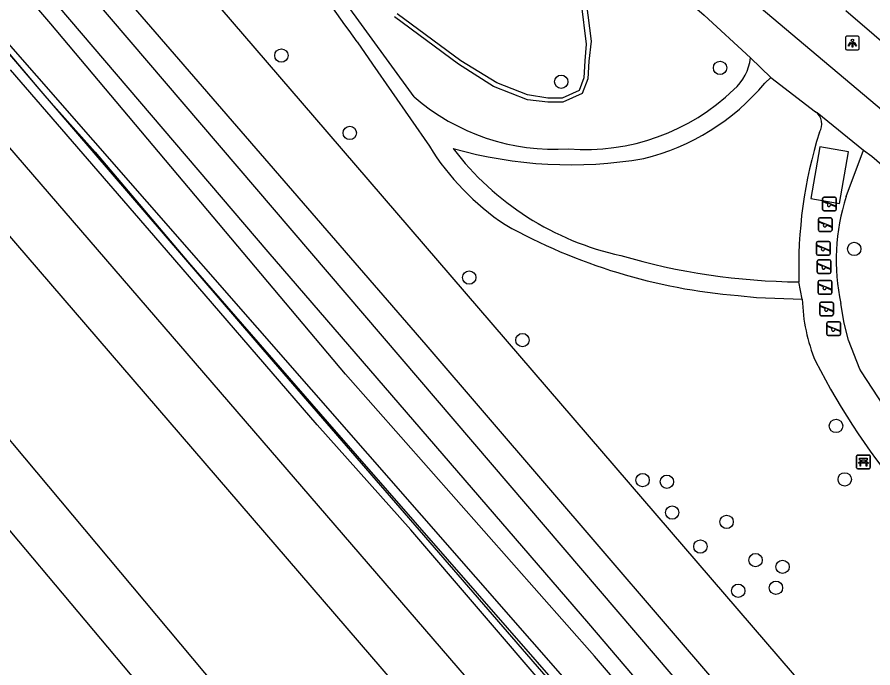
# Model space of a CAD drawing. Extents: x 159280 to 160375, y 384531 to 385872.
# Drawn here: x 159655 to 159717.7, y 384796.9 to 384844.6 of the extents above; entities that cross this region are included whole.
import ezdxf

# ---------------------------------------------------------------- set-up
doc = ezdxf.new("R2010")
doc.units = 0
for name, color, linetype in [('IMGEO_Bank', 7, 'Continuous'), ('IMGEO_Boom', 7, 'Continuous'), ('IMGEO_Fietspad_open', 7, 'Continuous'), ('IMGEO_Geluidsscherm', 7, 'Continuous'), ('IMGEO_Grasland_overig', 7, 'Continuous'), ('IMGEO_Haag', 7, 'Continuous'), ('IMGEO_Hek', 7, 'Continuous'), ('IMGEO_Lichtpunt', 7, 'Continuous'), ('IMGEO_Speelvoorziening', 7, 'Continuous'), ('IMGEO_Spoor', 7, 'Continuous'), ('IMGEO_Spoorbaan_halfverhard', 7, 'Continuous'), ('IMGEO_Struiken', 7, 'Continuous'), ('IMGEO_Voetpad_halfverhard', 7, 'Continuous')]:
    doc.layers.add(name, color=color, linetype=linetype)

msp = doc.modelspace()

# ---------------------------------------------------------------- linework, layer by layer
at = {"layer": 'IMGEO_Bank'}
for p, q in [((159716.481, 384811.567), (159716.481, 384812.408)), ((159716.481, 384812.408), (159716.481, 384811.567)), ((159716.556, 384812.492), (159717.397, 384812.492)), ((159717.397, 384812.492), (159716.556, 384812.492)), ((159717.481, 384812.417), (159717.481, 384811.576)), ((159717.481, 384811.576), (159717.481, 384812.417)), ((159717.178, 384811.89), (159716.785, 384811.89)), ((159716.79, 384811.998), (159716.79, 384812.104)), ((159716.834, 384812.104), (159716.834, 384811.998)), ((159717.122, 384812.11), (159716.84, 384812.11)), ((159716.84, 384811.992), (159717.122, 384811.992)), ((159717.128, 384811.998), (159717.128, 384812.104)), ((159717.172, 384812.104), (159717.172, 384811.998)), ((159717.406, 384811.492), (159716.565, 384811.492)), ((159716.565, 384811.492), (159717.406, 384811.492))]:
    msp.add_line(p, q, dxfattribs=at)
for points in [[(159716.728, 384811.89), (159716.586, 384811.89), (159716.698, 384811.992), (159716.784, 384811.992)], [(159716.784, 384812.11), (159716.698, 384812.11), (159716.698, 384812.271), (159717.261, 384812.271), (159717.261, 384812.11), (159717.178, 384812.11)], [(159716.778, 384811.883), (159716.778, 384811.676), (159716.735, 384811.676), (159716.735, 384811.883)], [(159717.178, 384811.992), (159717.261, 384811.992), (159717.373, 384811.89), (159717.234, 384811.89)], [(159717.228, 384811.883), (159717.228, 384811.676), (159717.184, 384811.676), (159717.184, 384811.883)]]:
    msp.add_lwpolyline(points, dxfattribs=at)
for centre, radius, start, end in [((159716.559, 384812.414), 0.0779, 92.4484, 184.28452), ((159716.559, 384812.414), 0.0779, 92.4484, 184.28452), ((159717.403, 384812.414), 0.0779, 2.4484, 94.28452), ((159717.403, 384812.414), 0.0779, 2.4484, 94.28452), ((159716.728, 384811.883), 0.00671, 2.89567, 87.10433), ((159716.785, 384811.883), 0.00671, 92.89567, 177.10433), ((159716.783, 384812.103), 0.00671, 2.89567, 87.10433), ((159716.783, 384811.999), 0.00671, 272.89567, 357.10433), ((159716.84, 384812.103), 0.00671, 92.89567, 177.10433), ((159716.84, 384811.999), 0.00671, 182.89567, 267.10433), ((159717.122, 384812.103), 0.00671, 2.89567, 87.10433), ((159717.122, 384811.999), 0.00671, 272.89567, 357.10433), ((159717.179, 384812.103), 0.00671, 92.89567, 177.10433), ((159717.179, 384811.999), 0.00671, 182.89567, 267.10433), ((159717.177, 384811.883), 0.00671, 2.89567, 87.10433), ((159717.234, 384811.883), 0.00671, 92.89567, 177.10433), ((159716.559, 384811.57), 0.0779, 182.4484, 274.28452), ((159716.559, 384811.57), 0.0779, 182.4484, 274.28452), ((159717.403, 384811.57), 0.0779, 272.4484, 4.28452), ((159717.403, 384811.57), 0.0779, 272.4484, 4.28452)]:
    msp.add_arc(centre, radius, start, end, dxfattribs=at)
at = {"layer": 'IMGEO_Boom'}
for centre in [(159674.378, 384841.745), (159706.485, 384840.844), (159694.861, 384839.83), (159679.387, 384836.078), (159716.311, 384827.584), (159688.13, 384825.492), (159692.022, 384820.911), (159714.974, 384814.622), (159700.821, 384810.659), (159715.61, 384810.713), (159702.597, 384810.539), (159702.981, 384808.279), (159706.969, 384807.596), (159705.046, 384805.791), (159709.083, 384804.796), (159711.061, 384804.306), (159707.819, 384802.556), (159710.579, 384802.775)]:
    msp.add_circle(centre, 0.489, dxfattribs=at)
at = {"layer": 'IMGEO_Fietspad_open'}
msp.add_lwpolyline([(159715.695, 384845.035), (159722.087, 384839.557), (159730.973, 384831.952), (159742.438, 384821.942), (159755.145, 384811.108), (159768.92, 384799.391), (159783.746, 384786.801)], dxfattribs=at)
at = {"layer": 'IMGEO_Geluidsscherm'}
msp.add_lwpolyline([(159643.868, 384854.242), (159656.911, 384838.978), (159660.736, 384834.674), (159667.58, 384826.599), (159677.722, 384814.913), (159708.296, 384779.925)], dxfattribs=at)
at = {"layer": 'IMGEO_Grasland_overig'}
for points in [[(159708.721, 384780.592), (159628.44, 384872.285)], [(159628.44, 384872.285), (159646.645, 384851.13), (159656.628, 384839.321), (159673.785, 384819.333), (159706.612, 384781.398)]]:
    msp.add_lwpolyline(points, dxfattribs=at)
at = {"layer": 'IMGEO_Haag'}
for points in [[(159696.317, 384845.55), (159696.68, 384842.573), (159696.588, 384841.358), (159696.523, 384840.116), (159696.163, 384839.182), (159694.927, 384838.632), (159693.878, 384838.632), (159692.397, 384838.871), (159690.147, 384839.742), (159687.521, 384841.362), (159682.861, 384844.811)], [(159696.68, 384845.658), (159697.043, 384842.791), (159696.887, 384841.342)], [(159696.887, 384841.342), (159696.821, 384840.053), (159696.398, 384838.958), (159694.991, 384838.332), (159693.878, 384838.332), (159692.397, 384838.508), (159689.892, 384839.488), (159687.343, 384841.121), (159682.66, 384844.587)]]:
    msp.add_lwpolyline(points, dxfattribs=at)
at = {"layer": 'IMGEO_Hek'}
for points in [[(159676.822, 384837.199), (159650.881, 384867.362)], [(159718.831, 384788.354), (159676.822, 384837.199)]]:
    msp.add_lwpolyline(points, dxfattribs=at)
at = {"layer": 'IMGEO_Lichtpunt'}
for p, q in [((159715.673, 384843.061), (159715.673, 384842.254)), ((159715.673, 384843.061), (159715.673, 384842.254)), ((159716.575, 384843.156), (159715.767, 384843.156)), ((159716.575, 384843.156), (159715.767, 384843.156)), ((159716.669, 384842.254), (159716.669, 384843.061)), ((159716.669, 384842.254), (159716.669, 384843.061)), ((159715.767, 384842.16), (159716.575, 384842.16)), ((159715.767, 384842.16), (159716.575, 384842.16))]:
    msp.add_line(p, q, dxfattribs=at)
for points in [[(159716.047, 384842.725), (159716.086, 384842.697), (159715.898, 384842.435), (159715.86, 384842.462), (159716.047, 384842.725)], [(159716.149, 384842.677), (159716.196, 384842.677), (159716.196, 384842.355), (159716.149, 384842.355), (159716.149, 384842.677)], [(159716.259, 384842.697), (159716.297, 384842.724), (159716.484, 384842.462), (159716.445, 384842.434), (159716.259, 384842.697)]]:
    msp.add_lwpolyline(points, dxfattribs=at)
msp.add_circle((159716.172, 384842.859), 0.0994, dxfattribs=at)
for centre, start, end in [((159715.767, 384843.061), 90, 180), ((159715.767, 384843.061), 90, 180), ((159716.575, 384843.061), 0, 90), ((159716.575, 384843.061), 0, 90), ((159715.767, 384842.254), 180, 270), ((159715.767, 384842.254), 180, 270), ((159716.575, 384842.254), 270, 0), ((159716.575, 384842.254), 270, 360)]:
    msp.add_arc(centre, 0.0946, start, end, dxfattribs=at)
at = {"layer": 'IMGEO_Speelvoorziening'}
for p, q in [((159713.997, 384830.472), (159713.997, 384831.272)), ((159713.997, 384831.272), (159713.997, 384830.472)), ((159714.066, 384831.097), (159714.942, 384830.744)), ((159714.097, 384831.372), (159714.887, 384831.372)), ((159714.887, 384831.372), (159714.097, 384831.372)), ((159714.987, 384831.272), (159714.987, 384830.472)), ((159714.987, 384830.472), (159714.987, 384831.272)), ((159714.38, 384830.9), (159714.041, 384831.037)), ((159714.918, 384830.684), (159714.578, 384830.821)), ((159713.795, 384829.872), (159714.585, 384829.872)), ((159714.585, 384829.872), (159713.795, 384829.872)), ((159714.887, 384830.372), (159714.097, 384830.372)), ((159714.097, 384830.372), (159714.887, 384830.372)), ((159713.695, 384828.972), (159713.695, 384829.772)), ((159713.695, 384829.772), (159713.695, 384828.972)), ((159714.078, 384829.4), (159713.739, 384829.537)), ((159713.764, 384829.597), (159714.64, 384829.244)), ((159714.616, 384829.184), (159714.276, 384829.321)), ((159714.685, 384829.772), (159714.685, 384828.972)), ((159714.685, 384828.972), (159714.685, 384829.772)), ((159714.585, 384828.872), (159713.795, 384828.872)), ((159713.795, 384828.872), (159714.585, 384828.872)), ((159713.553, 384827.235), (159713.553, 384828.035)), ((159713.553, 384828.035), (159713.553, 384827.235)), ((159713.653, 384828.135), (159714.443, 384828.135)), ((159714.443, 384828.135), (159713.653, 384828.135)), ((159714.543, 384828.035), (159714.543, 384827.235)), ((159714.543, 384827.235), (159714.543, 384828.035)), ((159713.936, 384827.663), (159713.597, 384827.8)), ((159713.622, 384827.86), (159714.498, 384827.507)), ((159714.474, 384827.447), (159714.134, 384827.584)), ((159714.443, 384827.135), (159713.653, 384827.135)), ((159713.653, 384827.135), (159714.443, 384827.135)), ((159713.703, 384826.786), (159714.493, 384826.786)), ((159714.493, 384826.786), (159713.703, 384826.786)), ((159713.603, 384825.886), (159713.603, 384826.686)), ((159713.603, 384826.686), (159713.603, 384825.886)), ((159713.986, 384826.314), (159713.647, 384826.451)), ((159713.672, 384826.511), (159714.548, 384826.158)), ((159714.524, 384826.098), (159714.184, 384826.235)), ((159714.593, 384826.686), (159714.593, 384825.886)), ((159714.593, 384825.886), (159714.593, 384826.686)), ((159714.493, 384825.786), (159713.703, 384825.786)), ((159713.703, 384825.786), (159714.493, 384825.786)), ((159713.675, 384824.38), (159713.675, 384825.18)), ((159713.675, 384825.18), (159713.675, 384824.38)), ((159714.058, 384824.808), (159713.719, 384824.945)), ((159713.744, 384825.005), (159714.62, 384824.652)), ((159713.775, 384825.28), (159714.565, 384825.28)), ((159714.565, 384825.28), (159713.775, 384825.28)), ((159714.665, 384825.18), (159714.665, 384824.38)), ((159714.665, 384824.38), (159714.665, 384825.18)), ((159714.565, 384824.28), (159713.775, 384824.28)), ((159713.775, 384824.28), (159714.565, 384824.28)), ((159714.596, 384824.592), (159714.256, 384824.729)), ((159713.789, 384822.799), (159713.789, 384823.599)), ((159713.789, 384823.599), (159713.789, 384822.799)), ((159713.889, 384823.699), (159714.679, 384823.699)), ((159714.679, 384823.699), (159713.889, 384823.699)), ((159714.779, 384823.599), (159714.779, 384822.799)), ((159714.779, 384822.799), (159714.779, 384823.599)), ((159714.172, 384823.227), (159713.833, 384823.364)), ((159713.858, 384823.424), (159714.734, 384823.071)), ((159714.71, 384823.011), (159714.37, 384823.148)), ((159714.679, 384822.699), (159713.889, 384822.699)), ((159713.889, 384822.699), (159714.679, 384822.699)), ((159714.307, 384821.341), (159714.307, 384822.141)), ((159714.307, 384822.141), (159714.307, 384821.341)), ((159714.69, 384821.769), (159714.351, 384821.906)), ((159714.376, 384821.966), (159715.252, 384821.613)), ((159714.407, 384822.241), (159715.197, 384822.241)), ((159715.197, 384822.241), (159714.407, 384822.241)), ((159715.228, 384821.553), (159714.888, 384821.69)), ((159715.297, 384822.141), (159715.297, 384821.341)), ((159715.297, 384821.341), (159715.297, 384822.141)), ((159715.197, 384821.241), (159714.407, 384821.241)), ((159714.407, 384821.241), (159715.197, 384821.241))]:
    msp.add_line(p, q, dxfattribs=at)
for centre, radius, start, end in [((159714.097, 384831.272), 0.1, 90, 180), ((159714.097, 384831.272), 0.1, 90, 180), ((159714.054, 384831.067), 0.0327, 68.07798, 248.07798), ((159714.887, 384831.272), 0.1, 0, 90), ((159714.887, 384831.272), 0.1, 360, 90), ((159714.097, 384830.472), 0.1, 180, 270), ((159714.097, 384830.472), 0.1, 180, 270), ((159714.459, 384830.81), 0.12, 130.99278, 5.16318), ((159714.887, 384830.472), 0.1, 270, 0), ((159714.887, 384830.472), 0.1, 270, 0), ((159714.93, 384830.714), 0.0327, 248.07798, 68.07798), ((159713.795, 384829.772), 0.1, 90, 180), ((159713.795, 384829.772), 0.1, 90, 180), ((159714.585, 384829.772), 0.1, 0, 90), ((159714.585, 384829.772), 0.1, 360, 90), ((159713.752, 384829.567), 0.0327, 68.07798, 248.07798), ((159714.157, 384829.31), 0.12, 130.99278, 5.16318), ((159714.628, 384829.214), 0.0327, 248.07798, 68.07798), ((159713.795, 384828.972), 0.1, 180, 270), ((159713.795, 384828.972), 0.1, 180, 270), ((159714.585, 384828.972), 0.1, 270, 0), ((159714.585, 384828.972), 0.1, 270, 0), ((159713.653, 384828.035), 0.1, 90, 180), ((159713.653, 384828.035), 0.1, 90, 180), ((159714.443, 384828.035), 0.1, 0, 90), ((159714.443, 384828.035), 0.1, 360, 90), ((159713.61, 384827.83), 0.0327, 68.07798, 248.07798), ((159714.015, 384827.573), 0.12, 130.99278, 5.16318), ((159714.486, 384827.477), 0.0327, 248.07798, 68.07798), ((159713.653, 384827.235), 0.1, 180, 270), ((159713.653, 384827.235), 0.1, 180, 270), ((159713.703, 384826.686), 0.1, 90, 180), ((159713.703, 384826.686), 0.1, 90, 180), ((159714.443, 384827.235), 0.1, 270, 0), ((159714.443, 384827.235), 0.1, 270, 0), ((159714.493, 384826.686), 0.1, 0, 90), ((159714.493, 384826.686), 0.1, 360, 90), ((159713.66, 384826.481), 0.0327, 68.07798, 248.07798), ((159714.065, 384826.224), 0.12, 130.99278, 5.16318), ((159714.536, 384826.128), 0.0327, 248.07798, 68.07798), ((159713.703, 384825.886), 0.1, 180, 270), ((159713.703, 384825.886), 0.1, 180, 270), ((159714.493, 384825.886), 0.1, 270, 0), ((159714.493, 384825.886), 0.1, 270, 0), ((159713.775, 384825.18), 0.1, 90, 180), ((159713.775, 384825.18), 0.1, 90, 180), ((159713.732, 384824.975), 0.0327, 68.07798, 248.07798), ((159714.565, 384825.18), 0.1, 0, 90), ((159714.565, 384825.18), 0.1, 360, 90), ((159713.775, 384824.38), 0.1, 180, 270), ((159713.775, 384824.38), 0.1, 180, 270), ((159714.137, 384824.718), 0.12, 130.99278, 5.16318), ((159714.565, 384824.38), 0.1, 270, 0), ((159714.565, 384824.38), 0.1, 270, 0), ((159714.608, 384824.622), 0.0327, 248.07798, 68.07798), ((159713.889, 384823.599), 0.1, 90, 180), ((159713.889, 384823.599), 0.1, 90, 180), ((159714.679, 384823.599), 0.1, 0, 90), ((159714.679, 384823.599), 0.1, 360, 90), ((159713.846, 384823.394), 0.0327, 68.07798, 248.07798), ((159714.251, 384823.137), 0.12, 130.99278, 5.16318), ((159714.722, 384823.041), 0.0327, 248.07798, 68.07798), ((159713.889, 384822.799), 0.1, 180, 270), ((159713.889, 384822.799), 0.1, 180, 270), ((159714.679, 384822.799), 0.1, 270, 0), ((159714.679, 384822.799), 0.1, 270, 0), ((159714.407, 384822.141), 0.1, 90, 180), ((159714.407, 384822.141), 0.1, 90, 180), ((159714.364, 384821.936), 0.0327, 68.07798, 248.07798), ((159714.769, 384821.679), 0.12, 130.99278, 5.16318), ((159715.197, 384822.141), 0.1, 0, 90), ((159715.197, 384822.141), 0.1, 360, 90), ((159714.407, 384821.341), 0.1, 180, 270), ((159714.407, 384821.341), 0.1, 180, 270), ((159715.197, 384821.341), 0.1, 270, 0), ((159715.197, 384821.341), 0.1, 270, 0), ((159715.24, 384821.583), 0.0327, 248.07798, 68.07798)]:
    msp.add_arc(centre, radius, start, end, dxfattribs=at)
at = {"layer": 'IMGEO_Spoor'}
for points in [[(159301.497, 385259.214), (159350.26, 385200.096), (159400.347, 385139.575), (159458.506, 385069.019), (159461.408, 385065.665), (159537.085, 384973.835), (159556.866, 384949.961), (159594.941, 384904.522), (159629.132, 384864.413), (159796.415, 384670.308), (159828.837, 384632.397), (159847.171, 384610.66), (159881.165, 384569.851), (159890.023, 384559.093)], [(159298.199, 385256.49), (159411.661, 385119.073), (159479.574, 385036.952), (159497.518, 385015.086), (159547.984, 384954.122), (159574.623, 384922.081), (159600.311, 384891.721), (159624.474, 384863.39), (159693.925, 384782.643), (159798.951, 384660.882), (159851.357, 384599.293), (159887.061, 384556.423)], [(159292.269, 385251.591), (159303.604, 385237.883), (159381.29, 385143.78), (159423.02, 385093.315), (159434.25, 385079.86), (159454.7, 385054.967), (159609.414, 384867.732), (159645.768, 384823.978), (159681.181, 384781.708), (159706.75, 384751.729), (159755.58, 384694.837), (159880.093, 384550.14)], [(159288.968, 385248.86), (159394.808, 385120.766), (159451.562, 385051.926), (159485.007, 385011.602), (159559.99, 384920.75), (159634.682, 384830.526), (159669.934, 384788.543), (159680.14, 384776.226), (159725.395, 384723.206), (159772.582, 384668.348), (159876.925, 384547.284)]]:
    msp.add_lwpolyline(points, dxfattribs=at)
at = {"layer": 'IMGEO_Spoorbaan_halfverhard'}
msp.add_lwpolyline([(159706.612, 384781.398), (159706.978, 384779.676), (159706.167, 384780.588), (159706.037, 384781.176), (159704.106, 384783.352), (159683.843, 384807.004), (159676.993, 384814.716), (159665.504, 384828.042), (159654.54, 384840.701)], dxfattribs=at)
at = {"layer": 'IMGEO_Struiken'}
for points in [[(159329.549, 385245.942), (159335.553, 385239.249), (159354.128, 385216.587), (159386.575, 385177.428), (159433.383, 385121.285), (159486.754, 385056.861), (159552.922, 384976.721), (159608.508, 384909.981), (159641.032, 384871.473), (159654.396, 384855.887), (159684.958, 384820.567), (159715.138, 384785.362)], [(159713.548, 384784.025), (159606.279, 384909.531), (159567.516, 384955.834), (159530.207, 385000.767), (159512.461, 385022.288), (159492.944, 385046.364), (159472.067, 385070.736), (159452.364, 385094.842), (159436.908, 385113.421), (159386.608, 385174.224), (159348.791, 385219.728), (159334.195, 385236.719), (159327.995, 385244.683)], [(159325.895, 385244.189), (159327.752, 385242.167), (159353.457, 385211.38), (159428.898, 385119.923), (159469.821, 385070.666), (159485.407, 385051.415), (159503.493, 385029.681), (159535.641, 384990.47), (159570.61, 384948.546), (159594.49, 384919.638), (159625.217, 384883.598), (159647.741, 384857.423), (159673.386, 384827.368), (159696.856, 384800.161), (159711.85, 384782.567)], [(159710.988, 384781.806), (159697.307, 384797.77), (159679.061, 384818.419), (159657.496, 384844.067), (159636.212, 384868.894), (159601.004, 384910.228), (159554.411, 384966.142), (159491.997, 385041.673), (159470.053, 385068.063), (159449.797, 385092.719), (159353.193, 385209.438), (159324.939, 385243.415)], [(159717.262, 384787.043), (159718.831, 384788.354), (159676.822, 384837.199), (159650.881, 384867.362)]]:
    msp.add_lwpolyline(points, dxfattribs=at)
at = {"layer": 'IMGEO_Voetpad_halfverhard'}
for points in [[(159781.425, 384784.027), (159748.628, 384811.437), (159719.368, 384836.864), (159695.004, 384857.425), (159676.539, 384873.417), (159679.16, 384876.431)], [(159675.073, 384870.735), (159705.334, 384844.711), (159708.705, 384841.586)], [(159684.087, 384838.725), (159671.885, 384855.544)], [(159679.919, 384842.757), (159681.052, 384841.118), (159685.212, 384835.102)], [(159710.198, 384840.133), (159708.705, 384841.586)], [(159709.763, 384839.727), (159710.198, 384840.133)], [(159710.198, 384840.133), (159713.467, 384837.629)], [(159713.467, 384837.629), (159713.605, 384837.576), (159716.987, 384834.811)], [(159715.225, 384830.917), (159715.877, 384834.693), (159713.796, 384835.053), (159713.143, 384831.276), (159715.225, 384830.917)], [(159715.72, 384831.414), (159716.987, 384834.811)], [(159716.987, 384834.811), (159717.604, 384834.377), (159778.947, 384781.17)], [(159712.507, 384823.904), (159712.256, 384825.175)], [(159707.807, 384824.17), (159709.15, 384824.027), (159712.507, 384823.904)], [(159734.397, 384795.35), (159732.029, 384798.279), (159725.592, 384806.24), (159722.046, 384810.625), (159716.832, 384818.596), (159716.708, 384818.787), (159715.892, 384820.915), (159715.577, 384822.15), (159715.331, 384823.584)]]:
    msp.add_lwpolyline(points, dxfattribs=at)
for centre, radius, start, end in [((159511.884, 384723.583), 206.005, 35.34511, 39.8732), ((159705.277, 384841.883), 3.44, 310.2414, 355.04546), ((159696.628, 384850.535), 15.665, 265.50156, 313.9506), ((159696.9, 384850.499), 16.778, 283.81175, 320.05704), ((159694.39, 384850.628), 15.743, 229.12322, 273.67594), ((159712.845, 384836.732), 1.092, 326.3975, 55.25177), ((159745.52, 384826.205), 33.28, 162.65153, 181.77285), ((159701.482, 384845.265), 19.184, 211.99163, 235.98643), ((159703.69, 384847.623), 21, 217.1464, 257.73807), ((159695.553, 384865.388), 31.638, 254.22298, 279.73852), ((159730, 384826.78), 15.013, 162.02088, 192.29081), ((159711.216, 384865.966), 41.935, 240.7894, 265.33686), ((159712.581, 384872.365), 47.191, 253.56513, 269.60485), ((159725.265, 384824.234), 12.763, 181.4808, 202.45025), ((159759.967, 384843.184), 52.245, 207.13001, 220.68317)]:
    msp.add_arc(centre, radius, start, end, dxfattribs=at)

doc.saveas('drawing.dxf')
